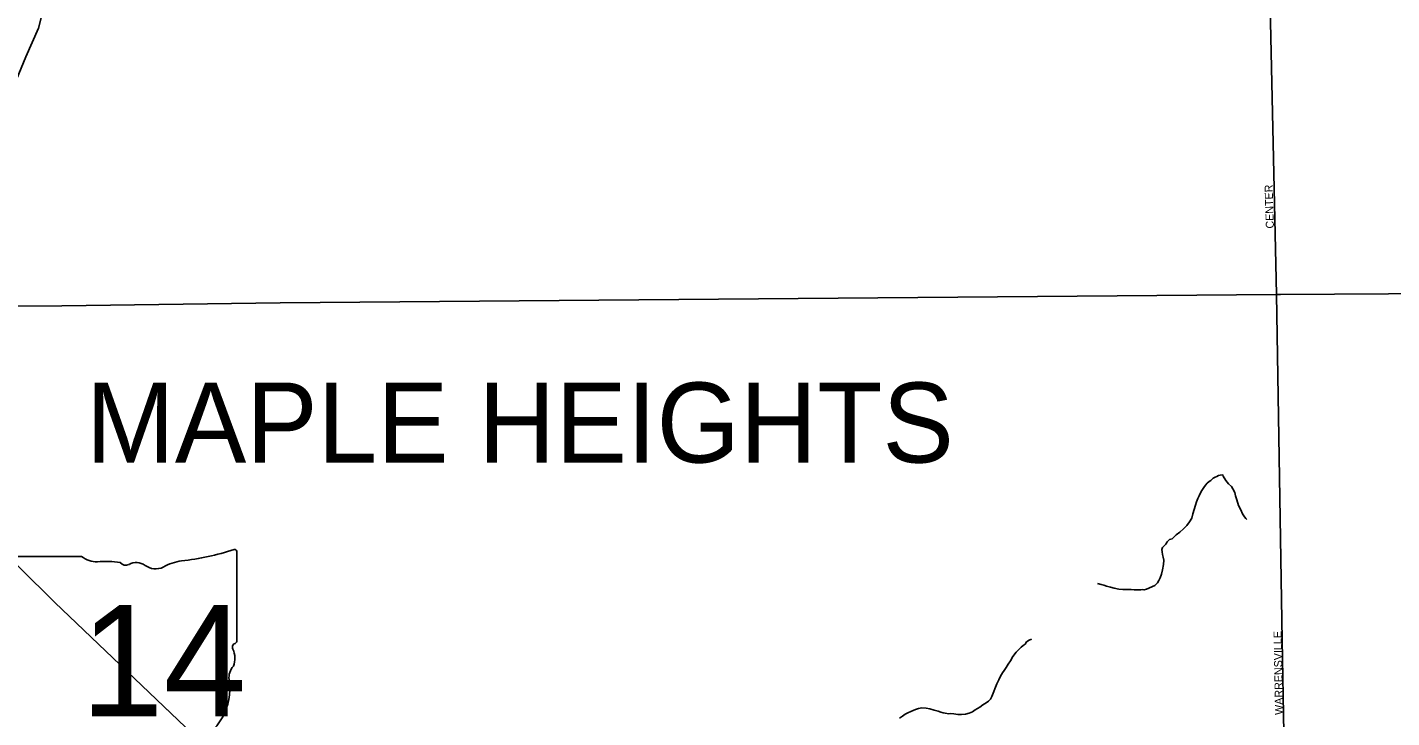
# Model space of a CAD drawing. Extents: x 2010165 to 2382125, y 1060529 to 1407316.
# Drawn here: x 2224900 to 2233426, y 1243586 to 1247901 of the extents above; entities that cross this region are included whole.
import ezdxf

# ---------------------------------------------------------------- set-up
doc = ezdxf.new("R2010")
doc.units = 0
for name, color, linetype in [('GM_X_City_Street', 7, 'Continuous'), ('GM_X_City_Street_Text', 7, 'Continuous'), ('GM_X_Corporation_Text', 7, 'Continuous'), ('GM_X_Minor_River', 7, 'Continuous'), ('GM_X_State_Location', 7, 'Continuous'), ('GM_X_State_Route', 7, 'Continuous'), ('GM_X_State_Shield', 7, 'Continuous')]:
    doc.layers.add(name, color=color, linetype=linetype)

msp = doc.modelspace()

# ---------------------------------------------------------------- linework, layer by layer
at = {"layer": 'GM_X_City_Street'}
for points in [[(2232742.5, 1244071.2), (2232705.3, 1246230.4), (2232655.4, 1248502.6), (2232665.6, 1248730.6), (2232671.9, 1248836.1), (2232674.1, 1248886.7)], [(2224817.9, 1246370.6), (2224801.9, 1247411.2), (2224810, 1247504.8), (2224832.6, 1247574.1), (2224890.6, 1247717.6), (2224969.9, 1247896), (2224995.5, 1247994.3), (2225014.5, 1248106), (2225052.4, 1248434.5)], [(2232752.5, 1243492), (2232742.5, 1244071.2)]]:
    msp.add_lwpolyline(points, dxfattribs=at)
at = {"layer": 'GM_X_Minor_River'}
for points in [[(2231588.3, 1244424.1), (2231610.5, 1244418.3), (2231626.6, 1244414.6), (2231644.8, 1244408.8), (2231669, 1244401.1), (2231691.2, 1244395.4), (2231721.4, 1244389.8), (2231745.5, 1244386.2), (2231773.7, 1244386.6), (2231797.7, 1244386.9), (2231815.8, 1244385.2), (2231831.9, 1244385.4), (2231846, 1244385.6), (2231858, 1244385.8), (2231868.1, 1244386), (2231878.1, 1244384.1), (2231894.1, 1244388.4), (2231946, 1244411.2), (2231961.7, 1244429.5), (2231971.5, 1244443.7), (2231979.3, 1244459.9), (2231987, 1244482.1), (2231994.6, 1244510.4), (2232000, 1244542.6), (2232001.6, 1244570.8), (2231997.3, 1244588.8), (2231993, 1244606.8), (2231990.7, 1244622.8), (2231990.5, 1244636.9), (2231994.3, 1244649), (2232006.2, 1244661.2), (2232014, 1244671.4), (2232023.8, 1244685.6), (2232037.7, 1244699.9), (2232053.7, 1244704.1), (2232065.5, 1244714.3), (2232079.4, 1244728.6), (2232101.2, 1244745), (2232125, 1244765.4), (2232146.7, 1244787.8), (2232162.4, 1244810.2), (2232176.1, 1244832.5), (2232183.7, 1244860.7), (2232191.3, 1244887), (2232200.8, 1244915.2), (2232206.5, 1244935.4), (2232214.2, 1244955.6), (2232222, 1244971.8), (2232229.8, 1244988), (2232239.5, 1245006.2), (2232251.3, 1245024.5), (2232263.1, 1245038.7), (2232272.9, 1245050.9), (2232284.8, 1245063.1), (2232296.7, 1245069.3), (2232310.6, 1245083.6), (2232322.5, 1245089.8), (2232332.5, 1245093.9), (2232344.4, 1245100.2), (2232354.4, 1245102.3), (2232370.5, 1245104.6), (2232372.6, 1245094.5), (2232389.1, 1245068.7), (2232405.5, 1245046.8), (2232423.9, 1245031), (2232434.1, 1245017.1), (2232446.6, 1244993.2), (2232450.9, 1244973.1), (2232457.4, 1244947.1), (2232468, 1244913.1), (2232482.5, 1244885.2), (2232492.9, 1244859.2), (2232505.3, 1244841.3), (2232513.5, 1244831.4), (2232521.6, 1244825.5)], [(2230738.1, 1243605.9), (2230762.1, 1243608.3), (2230786.1, 1243614.7), (2230806.1, 1243623), (2230823.9, 1243635.3), (2230851.8, 1243651.8), (2230871.6, 1243666.2), (2230891.5, 1243678.5), (2230907.4, 1243688.8), (2230919.3, 1243701), (2230927, 1243719.2), (2230957.8, 1243798), (2230971.5, 1243822.3), (2230981.2, 1243844.6), (2230994.9, 1243866.9), (2231004.7, 1243881.1), (2231016.4, 1243899.3), (2231030.2, 1243919.6), (2231043.9, 1243941.9), (2231059.5, 1243968.3), (2231079.2, 1243994.7), (2231096.9, 1244013), (2231110.8, 1244027.3), (2231122.6, 1244037.5), (2231134.6, 1244045.7), (2231144.4, 1244059.9), (2231160.3, 1244070.2), (2231174.2, 1244076.4), (2231174.2, 1244076.4)], [(2230350.9, 1243582.2), (2230368.7, 1243594.5), (2230386.6, 1243606.8), (2230402.5, 1243615.1), (2230420.5, 1243623.4), (2230436.4, 1243631.6), (2230450.4, 1243635.9), (2230468.4, 1243642.2), (2230490.4, 1243646.5), (2230516.5, 1243644.9), (2230540.7, 1243641.2), (2230566.9, 1243633.6), (2230591.1, 1243625.9), (2230609.3, 1243620.1), (2230623.4, 1243616.3), (2230635.5, 1243614.5), (2230657.6, 1243610.8), (2230671.7, 1243611), (2230689.8, 1243609.2), (2230714, 1243605.6), (2230738.1, 1243605.9)]]:
    msp.add_lwpolyline(points, dxfattribs=at)
at = {"layer": 'GM_X_State_Route'}
for points in [[(2232731.8, 1246230.5), (2235428.9, 1246247)], [(2223159.9, 1246134.2), (2224821.2, 1246157.5), (2225116.5, 1246161.2)], [(2225116.5, 1246161.2), (2226479.6, 1246178.5), (2232705.3, 1246230.4), (2232731.8, 1246230.5)], [(2223159.9, 1246134.2), (2224344.8, 1245001.8), (2224851, 1244524.4), (2225071.7, 1244305.8), (2226478.7, 1242963.4), (2227556.8, 1241902.8)]]:
    msp.add_lwpolyline(points, dxfattribs=at)
at = {"layer": 'GM_X_State_Shield'}
for p, q in [((2225238.6, 1244594.1), (2224830.9, 1244594.1)), ((2226209.3, 1244067.6), (2226209.3, 1244620.3)), ((2226209.2, 1244067.7), (2226209.3, 1244067.6))]:
    msp.add_line(p, q, dxfattribs=at)
for centre, radius, start, end in [((2225713.4, 1246034.7), 1476.4, 275.84447, 288.90645), ((2226193.9, 1244622.6), 15.5, 351.86209, 97.738), ((2225335.7, 1244716.8), 156.4, 231.61951, 271.11188), ((2225387.5, 1244000.9), 561.6, 80.48669, 94.98827), ((2225515, 1244583.7), 45.1, 219.79206, 297.10237), ((2225581.3, 1244461.6), 93.8, 54.46668, 119.14113), ((2225901.7, 1244271.4), 297, 97.34618, 120.76885), ((2225702.4, 1244629.1), 112.9, 233.85621, 294.82819), ((2226205.7, 1244027), 24, 107.94398, 210.33697), ((2226192.8, 1244065.5), 16.6, 289.60381, 7.73413), ((2226053.1, 1243957.1), 144, 340.03296, 23.64957), ((2226264.8, 1243836.3), 104.8, 136.8065, 186.92959), ((2225796.1, 1243766), 369.3, 292.30889, 8.98584)]:
    msp.add_arc(centre, radius, start, end, dxfattribs=at)

# ---------------------------------------------------------------- texts
at = {"layer": 'GM_X_City_Street_Text'}
for s, rotation, p in [('CENTER', 91.78896, (2232689.9, 1246644.1)), ('WARRENSVILLE', 91.06036, (2232747.1, 1243603.8))]:
    msp.add_text(s, height=50, rotation=rotation, dxfattribs=at).set_placement(p)
at = {"layer": 'GM_X_Corporation_Text'}
msp.add_text('MAPLE HEIGHTS', height=500, rotation=0.00001, dxfattribs=at).set_placement((2225265.5, 1245180.6))
at = {"layer": 'GM_X_State_Location'}
for s in ['s', 'r']:
    msp.add_text(s, height=1, dxfattribs=at).set_placement((2225497.5, 1243977.4))
msp.add_text('14', height=1, rotation=0.00001, dxfattribs=at).set_placement((2225245.7, 1243904.7))
at = {"layer": 'GM_X_State_Shield'}
msp.add_text('14', height=696.1, dxfattribs=at).set_placement((2225233.8, 1243593.8))

doc.saveas('drawing.dxf')
